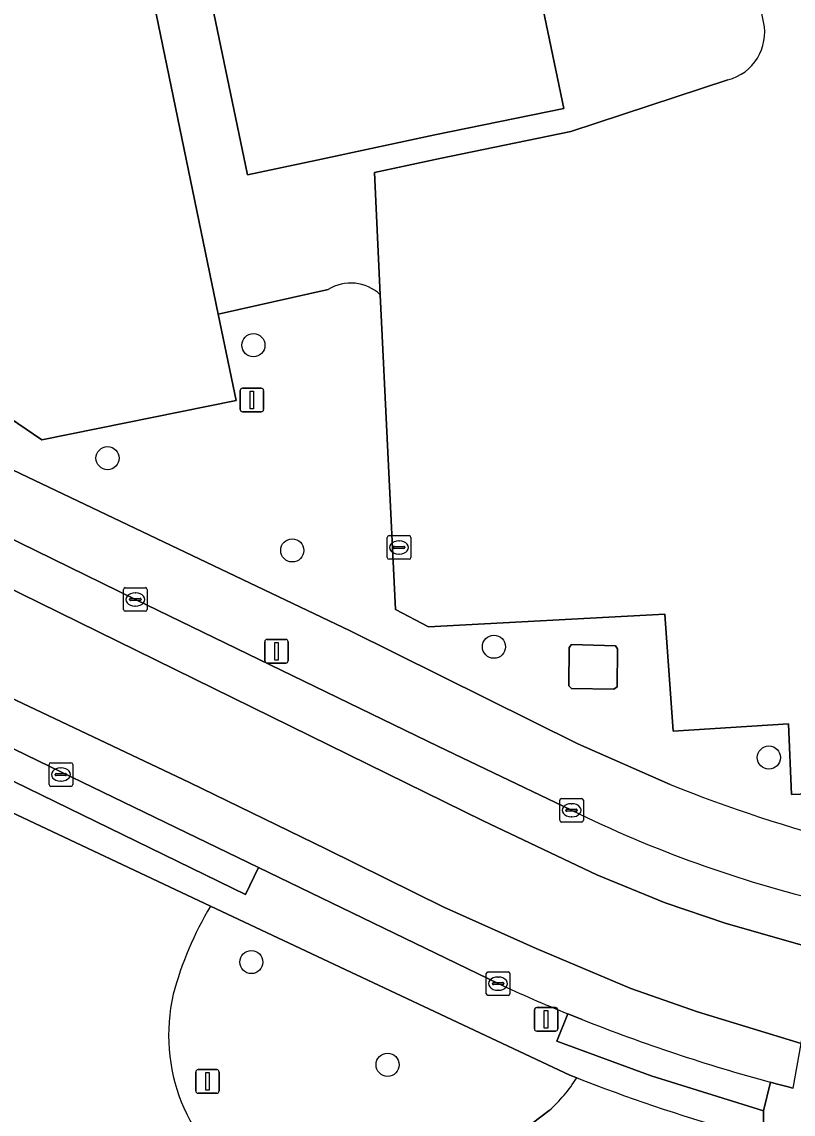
# Model space of a CAD drawing. Extents: x 162989 to 165008, y 383432 to 384338.
# Drawn here: x 164399.27 to 164431.94, y 384043.34 to 384089.64 of the extents above; entities that cross this region are included whole.
import ezdxf

# ---------------------------------------------------------------- set-up
doc = ezdxf.new("R2010")
doc.units = 0
for name, color, linetype in [('IMGEO_Boom', 7, 'Continuous'), ('IMGEO_Erf', 7, 'Continuous'), ('IMGEO_Groenvoorziening', 7, 'Continuous'), ('IMGEO_Kolk', 7, 'Continuous'), ('IMGEO_Lage_trafo', 7, 'Continuous'), ('IMGEO_Lichtmast', 7, 'Continuous'), ('IMGEO_Pand', 7, 'Continuous'), ('IMGEO_Parkeervlak_open', 7, 'Continuous'), ('IMGEO_Rijbaan_lokaal_gesloten', 7, 'Continuous'), ('IMGEO_Voetpad_open', 7, 'Continuous')]:
    doc.layers.add(name, color=color, linetype=linetype)

msp = doc.modelspace()

# ---------------------------------------------------------------- linework, layer by layer
at = {"layer": 'IMGEO_Boom'}
for centre in [(164409.076, 384075.938), (164402.895, 384071.149), (164410.72, 384067.237), (164419.265, 384063.154), (164430.91, 384058.459), (164408.988, 384049.79), (164414.758, 384045.434)]:
    msp.add_circle(centre, 0.489, dxfattribs=at)
at = {"layer": 'IMGEO_Erf'}
for points in [[(164430.686, 384089.644), (164430.314, 384091.509), (164428.006, 384091.029), (164425.078, 384105.16), (164418.532, 384103.778), (164421.21, 384090.86), (164422.224, 384085.964), (164416.765, 384084.853), (164411.76, 384083.777), (164408.823, 384083.166), (164406.122, 384096.137), (164405.328, 384095.981), (164403.789, 384095.678), (164407.589, 384077.249), (164412.238, 384078.293)], [(164414.449, 384078.078), (164414.201, 384083.258), (164416.975, 384083.846), (164422.527, 384084.996), (164429.171, 384087.183)], [(164429.171, 384087.183), (164422.527, 384084.996), (164416.975, 384083.846), (164414.201, 384083.258), (164414.449, 384078.078), (164415.09, 384064.727), (164416.486, 384063.994), (164426.502, 384064.535), (164426.858, 384059.573), (164431.742, 384059.882), (164431.874, 384056.892), (164438.023, 384057.133), (164437.974, 384057.801), (164442.851, 384058.174), (164443.064, 384055.701), (164447.993, 384056.062), (164448.127, 384054.418), (164451.152, 384054.431), (164454.171, 384054.626), (164454.053, 384056.488), (164463.955, 384057.251), (164464.055, 384055.205), (164470.042, 384055.555)]]:
    msp.add_lwpolyline(points, dxfattribs=at)
for centre, radius, start, end in [((164428.656, 384089.197), 2.079, 284.3473, 12.4196), ((164428.656, 384089.197), 2.079, 284.3473, 12.4196), ((164413.205, 384076.766), 1.807, 46.5299, 122.362)]:
    msp.add_arc(centre, radius, start, end, dxfattribs=at)
at = {"layer": 'IMGEO_Groenvoorziening'}
for points in [[(164381.241, 384124.244), (164386.327, 384125.358), (164385.757, 384128.041), (164385.289, 384129.163), (164377.929, 384126.332), (164382.551, 384104.558), (164384.708, 384092.902), (164386.477, 384084.677), (164390.789, 384074.523), (164392.442, 384073.696), (164394.094, 384072.908), (164396.747, 384071.659), (164413.168, 384063.826), (164422.817, 384059.039), (164426.732, 384057.314)], [(164412.238, 384078.293), (164407.589, 384077.249), (164408.342, 384073.595), (164400.111, 384071.928), (164397.085, 384073.972), (164396.559, 384076.361), (164391.371, 384075.241), (164381.241, 384124.244)], [(164470.042, 384055.555), (164464.055, 384055.205), (164463.955, 384057.251), (164454.053, 384056.488), (164454.171, 384054.626), (164451.152, 384054.431), (164448.127, 384054.418), (164447.993, 384056.062), (164443.064, 384055.701), (164442.851, 384058.174), (164437.974, 384057.801), (164438.023, 384057.133), (164431.874, 384056.892), (164431.742, 384059.882), (164426.858, 384059.573), (164426.502, 384064.535), (164416.486, 384063.994), (164415.09, 384064.727), (164414.449, 384078.078)], [(164422.773, 384044.883), (164422.476, 384045), (164407.264, 384052.163)], [(164417.608, 384040.465), (164421.6, 384043.491)]]:
    msp.add_lwpolyline(points, dxfattribs=at)
msp.add_lwpolyline([(164424.408, 384063.199), (164424.5, 384063.065), (164424.478, 384061.461), (164424.345, 384061.35), (164422.548, 384061.38), (164422.431, 384061.496), (164422.452, 384063.119), (164422.556, 384063.251)], close=True, dxfattribs=at)
for centre, radius, start, end in [((164413.205, 384076.766), 1.807, 46.5299, 122.362), ((164450.246, 384115.962), 63.186, 248.15263, 262.75749), ((164419.562, 384044.754), 14.358, 148.932, 165.1968), ((164413.141, 384046.687), 7.659, 166.9085, 305.6737), ((164417.209, 384048.381), 6.573, 311.9202, 327.84)]:
    msp.add_arc(centre, radius, start, end, dxfattribs=at)
at = {"layer": 'IMGEO_Kolk'}
for p, q in [((164414.745, 384066.938), (164414.745, 384067.79)), ((164414.82, 384067.864), (164415.672, 384067.864)), ((164415.746, 384067.79), (164415.746, 384066.938)), ((164415.004, 384067.358), (164415.004, 384067.37)), ((164415.442, 384067.321), (164415.044, 384067.321)), ((164415.047, 384067.407), (164415.445, 384067.407)), ((164415.233, 384067.644), (164415.258, 384067.644)), ((164415.488, 384067.37), (164415.488, 384067.358)), ((164415.672, 384066.864), (164414.82, 384066.864)), ((164415.256, 384067.084), (164415.231, 384067.084)), ((164403.573, 384064.733), (164403.573, 384065.585)), ((164403.648, 384065.659), (164404.5, 384065.659)), ((164404.061, 384065.439), (164404.086, 384065.439)), ((164404.574, 384065.585), (164404.574, 384064.733)), ((164403.832, 384065.153), (164403.832, 384065.165)), ((164404.27, 384065.116), (164403.872, 384065.116)), ((164403.875, 384065.202), (164404.273, 384065.202)), ((164404.316, 384065.165), (164404.316, 384065.153)), ((164404.5, 384064.659), (164403.648, 384064.659)), ((164404.084, 384064.879), (164404.059, 384064.879)), ((164400.419, 384057.31), (164400.419, 384058.162)), ((164400.494, 384058.236), (164401.346, 384058.236)), ((164400.907, 384058.016), (164400.932, 384058.016)), ((164401.42, 384058.162), (164401.42, 384057.31)), ((164400.678, 384057.73), (164400.678, 384057.742)), ((164401.116, 384057.693), (164400.718, 384057.693)), ((164400.721, 384057.779), (164401.119, 384057.779)), ((164401.162, 384057.742), (164401.162, 384057.73)), ((164401.346, 384057.236), (164400.494, 384057.236)), ((164400.93, 384057.456), (164400.905, 384057.456)), ((164422.053, 384055.797), (164422.053, 384056.649)), ((164422.128, 384056.723), (164422.98, 384056.723)), ((164423.054, 384056.649), (164423.054, 384055.797)), ((164422.312, 384056.217), (164422.312, 384056.229)), ((164422.75, 384056.18), (164422.352, 384056.18)), ((164422.355, 384056.266), (164422.753, 384056.266)), ((164422.541, 384056.503), (164422.566, 384056.503)), ((164422.796, 384056.229), (164422.796, 384056.217)), ((164422.98, 384055.723), (164422.128, 384055.723)), ((164422.564, 384055.943), (164422.539, 384055.943)), ((164418.94, 384048.448), (164418.94, 384049.3)), ((164419.015, 384049.374), (164419.867, 384049.374)), ((164419.941, 384049.3), (164419.941, 384048.448)), ((164419.199, 384048.868), (164419.199, 384048.88)), ((164419.637, 384048.831), (164419.239, 384048.831)), ((164419.242, 384048.917), (164419.64, 384048.917)), ((164419.428, 384049.154), (164419.453, 384049.154)), ((164419.683, 384048.88), (164419.683, 384048.868)), ((164419.867, 384048.374), (164419.015, 384048.374)), ((164419.451, 384048.594), (164419.426, 384048.594))]:
    msp.add_line(p, q, dxfattribs=at)
for points in [[(164414.745, 384066.938), (164414.745, 384067.79)], [(164414.82, 384067.864), (164415.672, 384067.864)], [(164415.746, 384067.79), (164415.746, 384066.938)], [(164415.672, 384066.864), (164414.82, 384066.864)], [(164403.573, 384064.733), (164403.573, 384065.585)], [(164403.648, 384065.659), (164404.5, 384065.659)], [(164404.574, 384065.585), (164404.574, 384064.733)], [(164404.5, 384064.659), (164403.648, 384064.659)], [(164400.419, 384057.31), (164400.419, 384058.162)], [(164400.494, 384058.236), (164401.346, 384058.236)], [(164401.42, 384058.162), (164401.42, 384057.31)], [(164401.346, 384057.236), (164400.494, 384057.236)], [(164422.053, 384055.797), (164422.053, 384056.649)], [(164422.128, 384056.723), (164422.98, 384056.723)], [(164423.054, 384056.649), (164423.054, 384055.797)], [(164422.98, 384055.723), (164422.128, 384055.723)], [(164418.94, 384048.448), (164418.94, 384049.3)], [(164419.015, 384049.374), (164419.867, 384049.374)], [(164419.941, 384049.3), (164419.941, 384048.448)], [(164419.867, 384048.374), (164419.015, 384048.374)]]:
    msp.add_lwpolyline(points, dxfattribs=at)
for centre, radius, start, end in [((164414.822, 384067.788), 0.0765, 91.552, 178.448), ((164414.822, 384067.788), 0.0765, 91.552, 178.448), ((164415.67, 384067.788), 0.0765, 1.552, 88.448), ((164415.67, 384067.788), 0.0765, 1.552, 88.448), ((164415.044, 384067.367), 0.0403, 85.8775, 175.7526), ((164415.041, 384067.357), 0.0366, 178.938, 274.7102), ((164415.445, 384067.364), 0.043, 264.8664, 352.4533), ((164415.449, 384067.369), 0.0386, 1.7309, 96.639), ((164414.822, 384066.94), 0.0765, 181.552, 268.448), ((164414.822, 384066.94), 0.0765, 181.552, 268.448), ((164415.67, 384066.94), 0.0765, 271.552, 358.448), ((164415.67, 384066.94), 0.0765, 271.552, 358.448), ((164403.65, 384065.583), 0.0765, 91.552, 178.448), ((164403.65, 384065.583), 0.0765, 91.552, 178.448), ((164404.498, 384065.583), 0.0765, 1.552, 88.448), ((164404.498, 384065.583), 0.0765, 1.552, 88.448), ((164403.872, 384065.162), 0.0403, 85.8775, 175.7526), ((164403.869, 384065.152), 0.0366, 178.938, 274.7102), ((164404.273, 384065.159), 0.043, 264.8664, 352.4533), ((164404.277, 384065.164), 0.0386, 1.7309, 96.639), ((164403.65, 384064.735), 0.0765, 181.552, 268.448), ((164403.65, 384064.735), 0.0765, 181.552, 268.448), ((164404.498, 384064.735), 0.0765, 271.552, 358.448), ((164404.498, 384064.735), 0.0765, 271.552, 358.448), ((164400.496, 384058.16), 0.0765, 91.552, 178.448), ((164400.496, 384058.16), 0.0765, 91.552, 178.448), ((164401.344, 384058.16), 0.0765, 1.552, 88.448), ((164401.344, 384058.16), 0.0765, 1.552, 88.448), ((164400.718, 384057.739), 0.0403, 85.8775, 175.7526), ((164400.715, 384057.729), 0.0366, 178.938, 274.7102), ((164401.119, 384057.736), 0.043, 264.8664, 352.4533), ((164401.123, 384057.741), 0.0386, 1.7309, 96.639), ((164400.496, 384057.312), 0.0765, 181.552, 268.448), ((164400.496, 384057.312), 0.0765, 181.552, 268.448), ((164401.344, 384057.312), 0.0765, 271.552, 358.448), ((164401.344, 384057.312), 0.0765, 271.552, 358.448), ((164422.13, 384056.647), 0.0765, 91.552, 178.448), ((164422.13, 384056.647), 0.0765, 91.552, 178.448), ((164422.978, 384056.647), 0.0765, 1.552, 88.448), ((164422.978, 384056.647), 0.0765, 1.552, 88.448), ((164422.352, 384056.226), 0.0403, 85.8775, 175.7526), ((164422.349, 384056.216), 0.0366, 178.938, 274.7102), ((164422.753, 384056.223), 0.043, 264.8664, 352.4533), ((164422.757, 384056.228), 0.0386, 1.7309, 96.639), ((164422.13, 384055.799), 0.0765, 181.552, 268.448), ((164422.13, 384055.799), 0.0765, 181.552, 268.448), ((164422.978, 384055.799), 0.0765, 271.552, 358.448), ((164422.978, 384055.799), 0.0765, 271.552, 358.448), ((164419.017, 384049.298), 0.0765, 91.552, 178.448), ((164419.017, 384049.298), 0.0765, 91.552, 178.448), ((164419.865, 384049.298), 0.0765, 1.552, 88.448), ((164419.865, 384049.298), 0.0765, 1.552, 88.448), ((164419.239, 384048.877), 0.0403, 85.8775, 175.7526), ((164419.236, 384048.867), 0.0366, 178.938, 274.7102), ((164419.64, 384048.874), 0.043, 264.8664, 352.4533), ((164419.644, 384048.879), 0.0386, 1.7309, 96.639), ((164419.017, 384048.45), 0.0765, 181.552, 268.448), ((164419.017, 384048.45), 0.0765, 181.552, 268.448), ((164419.865, 384048.45), 0.0765, 271.552, 358.448), ((164419.865, 384048.45), 0.0765, 271.552, 358.448)]:
    msp.add_arc(centre, radius, start, end, dxfattribs=at)
for centre, major_axis, ratio, start_param, end_param in [((164415.232, 384067.364), (-0.387, 0.002), 0.722429, 4.712389, 7.853982), ((164415.257, 384067.364), (-0.39, 0.002), 0.717154, 1.570796, 4.712389), ((164404.06, 384065.159), (-0.387, 0.002), 0.722429, 4.712389, 7.853982), ((164404.085, 384065.159), (-0.39, 0.002), 0.717154, 1.570796, 4.712389), ((164400.906, 384057.736), (-0.387, 0.002), 0.722429, 4.712389, 7.853982), ((164400.931, 384057.736), (-0.39, 0.002), 0.717154, 1.570796, 4.712389), ((164422.54, 384056.223), (-0.387, 0.002), 0.722429, 4.712389, 7.853982), ((164422.565, 384056.223), (-0.39, 0.002), 0.717154, 1.570796, 4.712389), ((164419.427, 384048.874), (-0.387, 0.002), 0.722429, 4.712389, 7.853982), ((164419.452, 384048.874), (-0.39, 0.002), 0.717154, 1.570796, 4.712389)]:
    msp.add_ellipse(centre, major_axis=major_axis, ratio=ratio, start_param=start_param, end_param=end_param, dxfattribs=at)
at = {"layer": 'IMGEO_Lage_trafo'}
msp.add_lwpolyline([(164424.345, 384061.35), (164424.478, 384061.461), (164424.5, 384063.065), (164424.408, 384063.199), (164422.556, 384063.251), (164422.452, 384063.119), (164422.431, 384061.496), (164422.548, 384061.38)], close=True, dxfattribs=at)
at = {"layer": 'IMGEO_Lichtmast'}
for p, q in [((164408.516, 384073.215), (164408.516, 384074.015)), ((164408.516, 384074.015), (164408.516, 384073.215)), ((164408.616, 384074.115), (164409.406, 384074.115)), ((164409.406, 384074.115), (164408.616, 384074.115)), ((164409.506, 384074.015), (164409.506, 384073.215)), ((164409.506, 384073.215), (164409.506, 384074.015)), ((164409.406, 384073.115), (164408.616, 384073.115)), ((164408.616, 384073.115), (164409.406, 384073.115)), ((164409.558, 384062.564), (164409.558, 384063.364)), ((164409.558, 384063.364), (164409.558, 384062.564)), ((164409.658, 384063.464), (164410.448, 384063.464)), ((164410.448, 384063.464), (164409.658, 384063.464)), ((164410.548, 384063.364), (164410.548, 384062.564)), ((164410.548, 384062.564), (164410.548, 384063.364)), ((164410.448, 384062.464), (164409.658, 384062.464)), ((164409.658, 384062.464), (164410.448, 384062.464)), ((164421.077, 384047.859), (164421.867, 384047.859)), ((164421.867, 384047.859), (164421.077, 384047.859)), ((164420.977, 384046.959), (164420.977, 384047.759)), ((164420.977, 384047.759), (164420.977, 384046.959)), ((164421.967, 384047.759), (164421.967, 384046.959)), ((164421.967, 384046.959), (164421.967, 384047.759)), ((164421.867, 384046.859), (164421.077, 384046.859)), ((164421.077, 384046.859), (164421.867, 384046.859)), ((164406.634, 384044.328), (164406.634, 384045.128)), ((164406.634, 384045.128), (164406.634, 384044.328)), ((164406.734, 384045.228), (164407.524, 384045.228)), ((164407.524, 384045.228), (164406.734, 384045.228)), ((164407.624, 384045.128), (164407.624, 384044.328)), ((164407.624, 384044.328), (164407.624, 384045.128)), ((164407.524, 384044.228), (164406.734, 384044.228)), ((164406.734, 384044.228), (164407.524, 384044.228))]:
    msp.add_line(p, q, dxfattribs=at)
for points in [[(164408.936, 384073.99), (164409.086, 384073.99), (164409.086, 384073.24), (164408.936, 384073.24), (164408.936, 384073.99)], [(164409.978, 384063.339), (164410.128, 384063.339), (164410.128, 384062.589), (164409.978, 384062.589), (164409.978, 384063.339)], [(164421.397, 384047.734), (164421.547, 384047.734), (164421.547, 384046.984), (164421.397, 384046.984), (164421.397, 384047.734)], [(164407.054, 384045.103), (164407.204, 384045.103), (164407.204, 384044.353), (164407.054, 384044.353), (164407.054, 384045.103)]]:
    msp.add_lwpolyline(points, dxfattribs=at)
for centre, start, end in [((164408.616, 384074.015), 90, 180), ((164408.616, 384074.015), 90, 180), ((164409.406, 384074.015), 0, 90), ((164409.406, 384074.015), 360, 90), ((164408.616, 384073.215), 180, 270), ((164408.616, 384073.215), 180, 270), ((164409.406, 384073.215), 270, 0), ((164409.406, 384073.215), 270, 0), ((164409.658, 384063.364), 90, 180), ((164409.658, 384063.364), 90, 180), ((164410.448, 384063.364), 0, 90), ((164410.448, 384063.364), 360, 90), ((164409.658, 384062.564), 180, 270), ((164409.658, 384062.564), 180, 270), ((164410.448, 384062.564), 270, 0), ((164410.448, 384062.564), 270, 0), ((164421.077, 384047.759), 90, 180), ((164421.077, 384047.759), 90, 180), ((164421.867, 384047.759), 0, 90), ((164421.867, 384047.759), 360, 90), ((164421.077, 384046.959), 180, 270), ((164421.077, 384046.959), 180, 270), ((164421.867, 384046.959), 270, 0), ((164421.867, 384046.959), 270, 0), ((164406.734, 384045.128), 90, 180), ((164406.734, 384045.128), 90, 180), ((164407.524, 384045.128), 0, 90), ((164407.524, 384045.128), 360, 90), ((164406.734, 384044.328), 180, 270), ((164406.734, 384044.328), 180, 270), ((164407.524, 384044.328), 270, 0), ((164407.524, 384044.328), 270, 0)]:
    msp.add_arc(centre, 0.1, start, end, dxfattribs=at)
at = {"layer": 'IMGEO_Pand'}
msp.add_lwpolyline([(164414.237, 384124.349), (164413.216, 384129.243), (164411.059, 384128.793), (164407.538, 384128.052), (164405.838, 384127.694), (164405.547, 384127.635), (164399.811, 384126.4), (164400.989, 384120.752), (164401.532, 384118.147), (164400.783, 384117.991), (164403.782, 384102.69), (164404.454, 384099.475), (164405.386, 384099.67), (164406.122, 384096.137), (164408.823, 384083.166), (164411.76, 384083.777), (164416.765, 384084.853), (164422.224, 384085.964), (164421.21, 384090.86), (164418.532, 384103.778), (164425.078, 384105.16), (164424.581, 384107.476), (164418.039, 384106.118)], close=True, dxfattribs=at)
at = {"layer": 'IMGEO_Parkeervlak_open'}
msp.add_lwpolyline([(164385.289, 384129.163), (164385.757, 384128.041), (164386.327, 384125.358), (164381.241, 384124.244), (164391.371, 384075.241), (164396.559, 384076.361), (164397.085, 384073.972), (164400.111, 384071.928), (164408.342, 384073.595), (164407.589, 384077.249), (164403.789, 384095.678), (164405.328, 384095.981), (164406.122, 384096.137), (164405.386, 384099.67), (164404.454, 384099.475), (164403.782, 384102.69), (164400.783, 384117.991)], dxfattribs=at)
at = {"layer": 'IMGEO_Rijbaan_lokaal_gesloten'}
for points in [[(164404.074, 384065.159), (164393.519, 384070.327), (164392.668, 384068.613), (164418.813, 384055.773), (164423.63, 384053.482), (164426.511, 384052.302), (164429.109, 384051.428), (164433.007, 384050.304), (164433.375, 384052.329)], [(164388.955, 384065.651), (164406.37, 384057.402), (164412.178, 384054.568), (164417.137, 384052.113), (164421.057, 384050.365), (164425.059, 384048.665), (164427.893, 384047.685), (164432.284, 384046.33), (164433.007, 384050.304), (164429.109, 384051.428), (164426.511, 384052.302), (164423.63, 384053.482), (164418.813, 384055.773), (164392.668, 384068.613)], [(164421.057, 384050.365), (164417.137, 384052.113), (164412.178, 384054.568), (164406.37, 384057.402), (164388.955, 384065.651)], [(164422.554, 384056.223), (164416.919, 384058.933), (164404.074, 384065.159)], [(164387.862, 384064.166), (164395.411, 384060.519), (164400.952, 384057.843), (164409.286, 384053.8), (164419.441, 384048.874)], [(164407.264, 384052.163), (164395.322, 384057.787)], [(164430.973, 384044.697), (164431.219, 384044.631), (164431.505, 384044.555), (164431.791, 384044.48), (164431.866, 384044.461), (164431.941, 384044.442), (164432.284, 384046.33), (164427.893, 384047.685), (164425.059, 384048.665), (164421.057, 384050.365)], [(164422.398, 384047.595), (164423.001, 384047.352)], [(164421.6, 384043.491), (164417.608, 384040.465)]]:
    msp.add_lwpolyline(points, dxfattribs=at)
for centre, radius, start, end in [((164445.521, 384103.065), 52.169, 243.8804, 256.5365), ((164419.562, 384044.754), 14.358, 148.932, 165.1968), ((164450.149, 384115.811), 73.645, 245.35656, 247.86329), ((164413.141, 384046.687), 7.659, 166.9085, 305.6737), ((164450.606, 384116.945), 74.868, 248.36329, 254.797), ((164417.209, 384048.381), 6.573, 311.9202, 327.84), ((164449.471, 384112.842), 73.015, 248.55221, 253.99224)]:
    msp.add_arc(centre, radius, start, end, dxfattribs=at)
at = {"layer": 'IMGEO_Voetpad_open'}
for points in [[(164426.732, 384057.314), (164422.817, 384059.039), (164413.168, 384063.826), (164396.747, 384071.659), (164394.094, 384072.908), (164392.442, 384073.696), (164390.789, 384074.523), (164386.477, 384084.677), (164384.708, 384092.902), (164382.551, 384104.558), (164377.929, 384126.332), (164377.583, 384127.96), (164380.164, 384129.469), (164377.837, 384140.384)], [(164392.166, 384071.013), (164392.863, 384070.672), (164393.519, 384070.327), (164404.074, 384065.159), (164416.919, 384058.933), (164422.554, 384056.223)], [(164409.286, 384053.8), (164408.734, 384052.656), (164394.889, 384059.406), (164395.411, 384060.519), (164387.862, 384064.166)], [(164388.586, 384060.959), (164395.322, 384057.787), (164407.264, 384052.163), (164422.476, 384045), (164422.773, 384044.883)], [(164419.441, 384048.874), (164409.286, 384053.8)], [(164423.001, 384047.352), (164422.398, 384047.595), (164421.934, 384046.438), (164425.927, 384044.967), (164430.685, 384043.489), (164430.973, 384044.697)], [(164429.336, 384042.658), (164429.681, 384042.57), (164430.703, 384042.31), (164430.685, 384043.489), (164425.927, 384044.967), (164421.934, 384046.438), (164422.398, 384047.595)], [(164431.941, 384044.442), (164431.866, 384044.461), (164431.791, 384044.48), (164431.505, 384044.555), (164431.219, 384044.631), (164430.973, 384044.697), (164430.685, 384043.489), (164430.703, 384042.31), (164439.855, 384040.439), (164444.62, 384039.937), (164449.975, 384039.924), (164451.92, 384040.068), (164454.794, 384040.281), (164468.431, 384041.291), (164471.48, 384041.348)]]:
    msp.add_lwpolyline(points, dxfattribs=at)
msp.add_lwpolyline([(164400.952, 384057.843), (164395.411, 384060.519), (164394.889, 384059.406), (164408.734, 384052.656), (164409.286, 384053.8)], close=True, dxfattribs=at)
for centre, radius, start, end in [((164450.246, 384115.962), 63.186, 248.15263, 262.75749), ((164445.521, 384103.065), 52.169, 243.8804, 256.5365), ((164450.149, 384115.811), 73.645, 245.35656, 247.86329), ((164450.606, 384116.945), 74.868, 248.36329, 254.797), ((164449.471, 384112.842), 73.015, 248.55221, 253.99224)]:
    msp.add_arc(centre, radius, start, end, dxfattribs=at)

doc.saveas('drawing.dxf')
